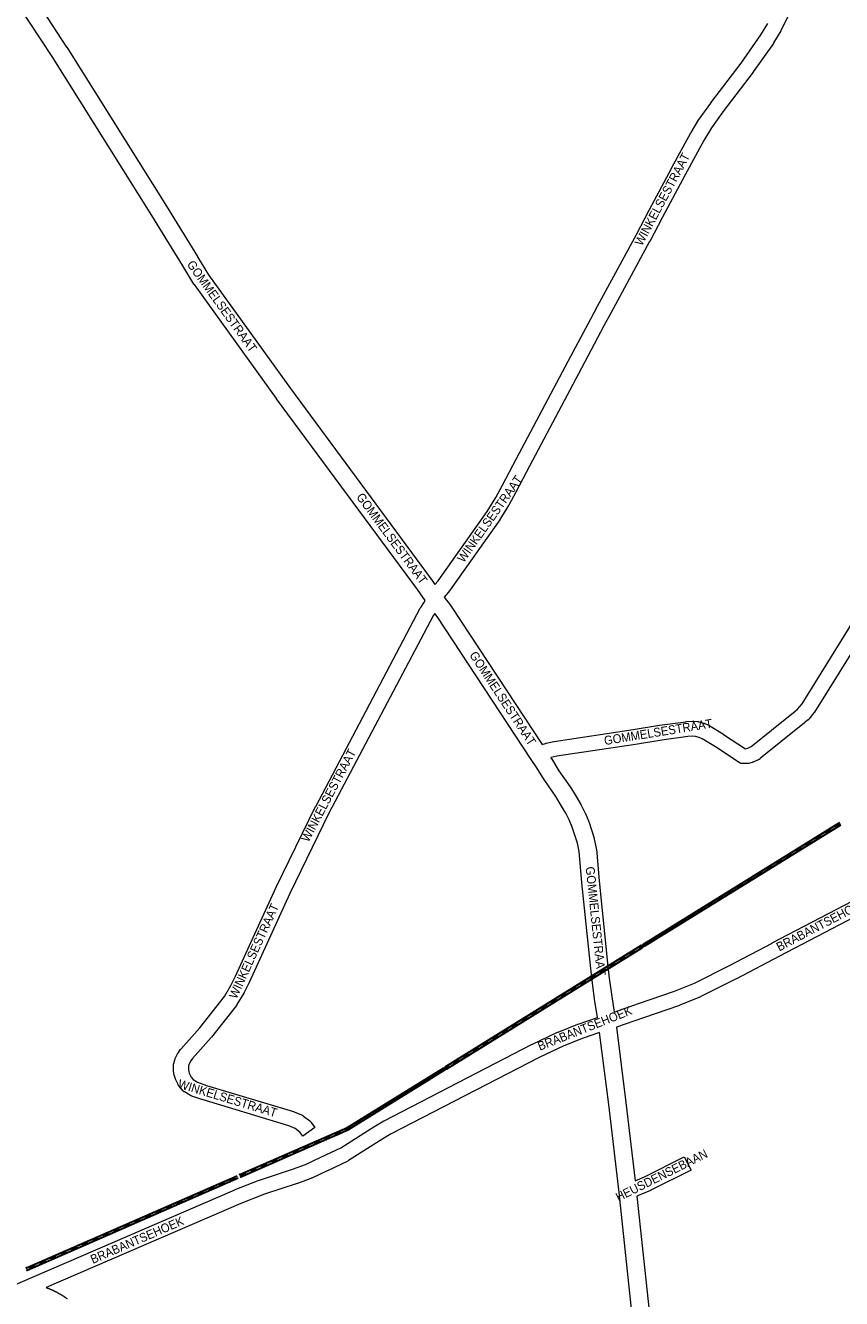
# Model space of a CAD drawing. Header units: metres. Extents: x 123819 to 142731, y 393440 to 405763.
# Tile 339 of 346: x 139765 to 140474, y 402441 to 403547. Entities that reach past the tile are written whole.
import ezdxf
from ezdxf.enums import TextEntityAlignment as Align

# ---------------------------------------------------------------- set-up
doc = ezdxf.new("R2010")
doc.units = ezdxf.units.M
doc.header["$MEASUREMENT"] = 0
for name, color, linetype, lineweight in [('gs-anno-wegen algemeen tekst', 7, 'Continuous', 0), ('gs-knt-aanvullende hoofdweg', 7, 'Continuous', 0), ('gs-knt-spoorlijn', 7, 'Continuous', 30), ('gs-knt-wegen algemeen', 7, 'Continuous', 0)]:
    doc.layers.add(name, color=color, linetype=linetype, lineweight=lineweight)
doc.styles.add('Style-Arial', font='arial.ttf')

msp = doc.modelspace()

# ---------------------------------------------------------------- linework, layer by layer
at = {"layer": 'gs-knt-aanvullende hoofdweg', "color": 7, "linetype": 'Continuous', "flags": 128}
for points in [[(139567.9, 403898.5), (139619.7, 403810.3), (139664, 403738.4), (139664, 403738.4), (139675.7, 403718.9), (139762.6, 403586.1), (139762.6, 403586.1), (139800.7, 403527.7), (139800.8, 403527.6), (139887.5, 403389.6), (139887.5, 403389.6), (139914.5, 403345.8), (139914.5, 403345.7), (139924, 403330), (139995.2, 403231.3), (140117.5, 403065.6), (140117.6, 403065.4), (140120.7, 403061)], [(140112.1, 403047.2), (140105.4, 403056.7), (139983.1, 403222.4), (139983, 403222.5), (139911.7, 403321.5), (139911.5, 403321.7), (139911.3, 403322), (139901.7, 403337.9), (139874.8, 403381.6), (139788.1, 403519.5), (139750, 403577.9), (139663, 403710.8), (139662.9, 403711.1), (139651.1, 403730.6), (139606.9, 403802.5), (139606.8, 403802.7), (139554.9, 403890.9)], [(140128.6, 403050.2), (140134.7, 403042.2), (140134.9, 403042), (140135, 403041.8), (140213.8, 402922.1)], [(140261.9, 402685), (140259.4, 402701.1), (140259.3, 402701.2), (140257.1, 402717.3), (140257.1, 402717.6), (140256, 402727.6), (140248.2, 402802.1), (140248.2, 402802.3), (140245.9, 402829.3), (140244.5, 402836.4), (140240, 402850.2), (140237.3, 402856.7), (140234.4, 402862.6), (140231.3, 402867.8), (140225.7, 402877), (140216, 402890.8), (140215.8, 402891), (140215.7, 402891.2), (140209.1, 402901.9), (140204.3, 402909.2), (140122.6, 403033.3), (140120.6, 403036)], [(140221.2, 402910.8), (140221.7, 402910.1), (140221.8, 402909.9), (140228.4, 402899.3), (140238.1, 402885.4), (140238.2, 402885.2), (140238.3, 402885), (140244.1, 402875.6), (140244.2, 402875.5), (140247.5, 402870), (140247.6, 402869.7), (140247.7, 402869.5), (140250.9, 402863.2), (140251, 402863), (140251.1, 402862.7), (140254, 402855.7), (140254.1, 402855.5), (140254.2, 402855.2), (140258.9, 402840.7), (140259, 402840.4), (140259, 402840.1), (140259.1, 402839.9), (140260.7, 402832), (140260.8, 402831.7), (140260.8, 402831.4), (140260.9, 402831.1), (140263.2, 402803.6), (140270.9, 402729.2), (140272, 402719.2), (140274.2, 402703.3), (140276.3, 402689.8)], [(140318.4, 402313.3), (140314, 402323.7), (140305.5, 402342.9), (140305.4, 402343.1), (140305.3, 402343.4), (140305.3, 402343.7), (140302.8, 402351.6), (140302.7, 402351.9), (140302.6, 402352.3), (140300.1, 402364), (140300.1, 402364.3), (140295.9, 402390.4), (140295.8, 402390.6), (140295.8, 402390.8), (140280.6, 402533.1), (140271.6, 402609.4), (140263.7, 402671.9)], [(140278.3, 402676.7), (140286.5, 402611.2), (140286.5, 402611.2), (140294.5, 402543.3)], [(140296, 402529.8), (140310.7, 402392.6), (140314.9, 402366.9), (140317.2, 402355.7), (140319.5, 402348.5), (140327.7, 402329.7), (140327.8, 402329.6), (140332.9, 402317.7), (140350.9, 402298.2), (140350.9, 402298.2), (140437.5, 402202.8), (140437.5, 402202.7), (140442.1, 402197.5)]]:
    msp.add_lwpolyline(points, dxfattribs=at)
at = {"layer": 'gs-knt-spoorlijn', "color": 7, "linetype": 'Continuous'}
for p, q in [((140302.3, 402749.1), (140472.4, 402854.4)), ((140303.1, 402747.2), (140473.1, 402852.5)), ((140459.6, 402846.3), (140463.8, 402848.9)), ((140459.7, 402846.1), (140463.9, 402848.7)), ((140459.8, 402845.9), (140464, 402848.6)), ((140459.9, 402845.8), (140464.2, 402848.4)), ((140460, 402845.6), (140464.3, 402848.2)), ((140460.1, 402845.4), (140464.4, 402848.1)), ((140460.2, 402845.2), (140464.5, 402847.9)), ((140460.3, 402845.1), (140464.6, 402847.7)), ((140460.4, 402844.9), (140464.7, 402847.5)), ((140468.1, 402851.5), (140472.3, 402854.2)), ((140468.2, 402851.4), (140472.4, 402854)), ((140468.3, 402851.2), (140472.5, 402853.8)), ((140468.4, 402851), (140472.7, 402853.7)), ((140468.5, 402850.9), (140472.8, 402853.5)), ((140468.6, 402850.7), (140472.9, 402853.3)), ((140468.7, 402850.5), (140473, 402853.1)), ((140468.8, 402850.3), (140473.1, 402853)), ((140468.9, 402850.2), (140473.2, 402852.8)), ((140442.6, 402835.7), (140446.8, 402838.4)), ((140442.7, 402835.6), (140446.9, 402838.2)), ((140442.8, 402835.4), (140447, 402838)), ((140442.9, 402835.2), (140447.2, 402837.9)), ((140443, 402835.1), (140447.3, 402837.7)), ((140443.1, 402834.9), (140447.4, 402837.5)), ((140443.2, 402834.7), (140447.5, 402837.3)), ((140443.3, 402834.5), (140447.6, 402837.2)), ((140443.4, 402834.4), (140447.7, 402837)), ((140451.1, 402841), (140455.3, 402843.6)), ((140451.2, 402840.8), (140455.4, 402843.5)), ((140451.3, 402840.7), (140455.5, 402843.3)), ((140451.4, 402840.5), (140455.7, 402843.1)), ((140451.5, 402840.3), (140455.8, 402843)), ((140451.6, 402840.2), (140455.9, 402842.8)), ((140451.7, 402840), (140456, 402842.6)), ((140451.8, 402839.8), (140456.1, 402842.4)), ((140451.9, 402839.6), (140456.2, 402842.3)), ((140417.1, 402819.9), (140421.3, 402822.6)), ((140425.6, 402825.2), (140429.8, 402827.8)), ((140425.7, 402825), (140429.9, 402827.7)), ((140425.8, 402824.9), (140430, 402827.5)), ((140425.9, 402824.7), (140430.2, 402827.3)), ((140426, 402824.5), (140430.3, 402827.2)), ((140426.1, 402824.4), (140430.4, 402827)), ((140426.2, 402824.2), (140430.5, 402826.8)), ((140426.3, 402824), (140430.6, 402826.6)), ((140426.4, 402823.8), (140430.7, 402826.5)), ((140434.1, 402830.5), (140438.3, 402833.1)), ((140434.2, 402830.3), (140438.4, 402832.9)), ((140434.3, 402830.1), (140438.5, 402832.8)), ((140434.4, 402830), (140438.7, 402832.6)), ((140434.5, 402829.8), (140438.8, 402832.4)), ((140434.6, 402829.6), (140438.9, 402832.3)), ((140434.7, 402829.4), (140439, 402832.1)), ((140434.8, 402829.3), (140439.1, 402831.9)), ((140434.9, 402829.1), (140439.2, 402831.7)), ((140400.1, 402809.4), (140404.3, 402812)), ((140400.2, 402809.2), (140404.4, 402811.9)), ((140400.3, 402809.1), (140404.5, 402811.7)), ((140400.4, 402808.9), (140404.6, 402811.5)), ((140408.6, 402814.7), (140412.8, 402817.3)), ((140408.7, 402814.5), (140412.9, 402817.1)), ((140408.8, 402814.3), (140413, 402817)), ((140408.9, 402814.2), (140413.2, 402816.8)), ((140409, 402814), (140413.3, 402816.6)), ((140409.1, 402813.8), (140413.4, 402816.5)), ((140409.2, 402813.6), (140413.5, 402816.3)), ((140409.3, 402813.5), (140413.6, 402816.1)), ((140409.4, 402813.3), (140413.7, 402815.9)), ((140417.2, 402819.8), (140421.4, 402822.4)), ((140417.3, 402819.6), (140421.5, 402822.2)), ((140417.4, 402819.4), (140421.7, 402822.1)), ((140417.5, 402819.3), (140421.8, 402821.9)), ((140417.6, 402819.1), (140421.9, 402821.7)), ((140417.7, 402818.9), (140422, 402821.5)), ((140417.8, 402818.7), (140422.1, 402821.4)), ((140417.9, 402818.6), (140422.2, 402821.2)), ((140383.1, 402798.9), (140387.3, 402801.5)), ((140383.2, 402798.7), (140387.4, 402801.3)), ((140383.3, 402798.5), (140387.5, 402801.2)), ((140383.4, 402798.4), (140387.6, 402801)), ((140383.5, 402798.2), (140387.8, 402800.8)), ((140383.6, 402798), (140387.9, 402800.7)), ((140383.7, 402797.8), (140388, 402800.5)), ((140391.6, 402804.1), (140395.8, 402806.8)), ((140391.7, 402804), (140395.9, 402806.6)), ((140391.8, 402803.8), (140396, 402806.4)), ((140391.9, 402803.6), (140396.1, 402806.3)), ((140392, 402803.5), (140396.3, 402806.1)), ((140392.1, 402803.3), (140396.4, 402805.9)), ((140392.2, 402803.1), (140396.5, 402805.7)), ((140392.3, 402802.9), (140396.6, 402805.6)), ((140392.4, 402802.8), (140396.7, 402805.4)), ((140400.5, 402808.7), (140404.8, 402811.4)), ((140400.6, 402808.6), (140404.9, 402811.2)), ((140400.7, 402808.4), (140405, 402811)), ((140400.8, 402808.2), (140405.1, 402810.8)), ((140400.9, 402808), (140405.2, 402810.7)), ((140366.1, 402788.3), (140370.3, 402791)), ((140366.2, 402788.2), (140370.4, 402790.8)), ((140366.3, 402788), (140370.5, 402790.6)), ((140366.4, 402787.8), (140370.6, 402790.5)), ((140366.5, 402787.7), (140370.8, 402790.3)), ((140366.6, 402787.5), (140370.9, 402790.1)), ((140366.7, 402787.3), (140371, 402789.9)), ((140366.8, 402787.1), (140371.1, 402789.8)), ((140366.9, 402787), (140371.2, 402789.6)), ((140374.6, 402793.6), (140378.8, 402796.2)), ((140374.7, 402793.4), (140378.9, 402796.1)), ((140374.8, 402793.3), (140379, 402795.9)), ((140374.9, 402793.1), (140379.1, 402795.7)), ((140375, 402792.9), (140379.3, 402795.6)), ((140375.1, 402792.8), (140379.4, 402795.4)), ((140375.2, 402792.6), (140379.5, 402795.2)), ((140375.3, 402792.4), (140379.6, 402795)), ((140375.4, 402792.2), (140379.7, 402794.9)), ((140383.8, 402797.7), (140388.1, 402800.3)), ((140383.9, 402797.5), (140388.2, 402800.1)), ((140349.1, 402777.8), (140353.3, 402780.4)), ((140349.2, 402777.6), (140353.4, 402780.3)), ((140349.3, 402777.5), (140353.5, 402780.1)), ((140349.4, 402777.3), (140353.6, 402779.9)), ((140349.5, 402777.1), (140353.8, 402779.8)), ((140349.6, 402776.9), (140353.9, 402779.6)), ((140349.7, 402776.8), (140354, 402779.4)), ((140349.8, 402776.6), (140354.1, 402779.2)), ((140349.9, 402776.4), (140354.2, 402779.1)), ((140357.6, 402783.1), (140361.8, 402785.7)), ((140357.7, 402782.9), (140361.9, 402785.5)), ((140357.8, 402782.7), (140362, 402785.4)), ((140357.9, 402782.6), (140362.1, 402785.2)), ((140358, 402782.4), (140362.3, 402785)), ((140358.1, 402782.2), (140362.4, 402784.8)), ((140358.2, 402782), (140362.5, 402784.7)), ((140358.3, 402781.9), (140362.6, 402784.5)), ((140358.4, 402781.7), (140362.7, 402784.3)), ((140332.1, 402767.3), (140336.3, 402769.9)), ((140332.2, 402767.1), (140336.4, 402769.7)), ((140332.3, 402766.9), (140336.5, 402769.6)), ((140332.4, 402766.8), (140336.6, 402769.4)), ((140332.5, 402766.6), (140336.8, 402769.2)), ((140332.6, 402766.4), (140336.9, 402769)), ((140332.7, 402766.2), (140337, 402768.9)), ((140332.8, 402766.1), (140337.1, 402768.7)), ((140332.9, 402765.9), (140337.2, 402768.5)), ((140340.6, 402772.5), (140344.8, 402775.2)), ((140340.7, 402772.4), (140344.9, 402775)), ((140340.8, 402772.2), (140345, 402774.8)), ((140340.9, 402772), (140345.1, 402774.7)), ((140341, 402771.9), (140345.3, 402774.5)), ((140341.1, 402771.7), (140345.4, 402774.3)), ((140341.2, 402771.5), (140345.5, 402774.1)), ((140341.3, 402771.3), (140345.6, 402774)), ((140341.4, 402771.2), (140345.7, 402773.8)), ((140315.1, 402756.7), (140319.3, 402759.4)), ((140315.2, 402756.6), (140319.4, 402759.2)), ((140315.3, 402756.4), (140319.5, 402759)), ((140315.4, 402756.2), (140319.6, 402758.9)), ((140315.5, 402756.1), (140319.7, 402758.7)), ((140315.6, 402755.9), (140319.9, 402758.5)), ((140315.7, 402755.7), (140320, 402758.3)), ((140315.8, 402755.5), (140320.1, 402758.2)), ((140315.9, 402755.4), (140320.2, 402758)), ((140323.6, 402762), (140327.8, 402764.6)), ((140323.7, 402761.8), (140327.9, 402764.5)), ((140323.8, 402761.7), (140328, 402764.3)), ((140323.9, 402761.5), (140328.1, 402764.1)), ((140324, 402761.3), (140328.2, 402764)), ((140324.1, 402761.1), (140328.4, 402763.8)), ((140324.2, 402761), (140328.5, 402763.6)), ((140324.3, 402760.8), (140328.6, 402763.4)), ((140324.4, 402760.6), (140328.7, 402763.3)), ((140130.2, 402642.4), (140300.2, 402747.8)), ((140131, 402640.6), (140301, 402745.9)), ((140298.1, 402746.2), (140302.3, 402748.8)), ((140298.2, 402746), (140302.4, 402748.7)), ((140298.3, 402745.9), (140302.5, 402748.5)), ((140298.4, 402745.7), (140302.6, 402748.3)), ((140298.5, 402745.5), (140302.7, 402748.2)), ((140298.6, 402745.3), (140302.9, 402748)), ((140298.7, 402745.2), (140303, 402747.8)), ((140298.8, 402745), (140303.1, 402747.6)), ((140298.9, 402744.8), (140303.2, 402747.5)), ((140306.6, 402751.5), (140310.8, 402754.1)), ((140306.7, 402751.3), (140310.9, 402753.9)), ((140306.8, 402751.1), (140311, 402753.8)), ((140306.9, 402751), (140311.1, 402753.6)), ((140307, 402750.8), (140311.2, 402753.4)), ((140307.1, 402750.6), (140311.4, 402753.2)), ((140307.2, 402750.4), (140311.5, 402753.1)), ((140307.3, 402750.3), (140311.6, 402752.9)), ((140307.4, 402750.1), (140311.7, 402752.7)), ((140281.1, 402735.7), (140285.3, 402738.3)), ((140281.2, 402735.5), (140285.4, 402738.1)), ((140281.3, 402735.3), (140285.5, 402738)), ((140281.4, 402735.2), (140285.6, 402737.8)), ((140281.5, 402735), (140285.7, 402737.6)), ((140281.6, 402734.8), (140285.9, 402737.4)), ((140281.7, 402734.6), (140286, 402737.3)), ((140281.8, 402734.5), (140286.1, 402737.1)), ((140281.9, 402734.3), (140286.2, 402736.9)), ((140289.6, 402740.9), (140293.8, 402743.6)), ((140289.7, 402740.8), (140293.9, 402743.4)), ((140289.8, 402740.6), (140294, 402743.2)), ((140289.9, 402740.4), (140294.1, 402743.1)), ((140290, 402740.3), (140294.2, 402742.9)), ((140290.1, 402740.1), (140294.4, 402742.7)), ((140290.2, 402739.9), (140294.5, 402742.5)), ((140290.3, 402739.7), (140294.6, 402742.4)), ((140290.4, 402739.6), (140294.7, 402742.2)), ((140264.1, 402725.1), (140268.3, 402727.8)), ((140264.2, 402725), (140268.4, 402727.6)), ((140264.3, 402724.8), (140268.5, 402727.4)), ((140264.4, 402724.6), (140268.6, 402727.3)), ((140264.5, 402724.5), (140268.7, 402727.1)), ((140264.6, 402724.3), (140268.9, 402726.9)), ((140264.7, 402724.1), (140269, 402726.7)), ((140264.8, 402723.9), (140269.1, 402726.6)), ((140264.9, 402723.8), (140269.2, 402726.4)), ((140272.6, 402730.4), (140276.8, 402733)), ((140272.7, 402730.2), (140276.9, 402732.9)), ((140272.8, 402730.1), (140277, 402732.7)), ((140272.9, 402729.9), (140277.1, 402732.5)), ((140273, 402729.7), (140277.2, 402732.4)), ((140273.1, 402729.5), (140277.4, 402732.2)), ((140273.2, 402729.4), (140277.5, 402732)), ((140273.3, 402729.2), (140277.6, 402731.8)), ((140273.4, 402729), (140277.7, 402731.7)), ((140238.6, 402709.3), (140242.8, 402712)), ((140247.1, 402714.6), (140251.3, 402717.2)), ((140247.2, 402714.4), (140251.4, 402717.1)), ((140247.3, 402714.3), (140251.5, 402716.9)), ((140247.4, 402714.1), (140251.6, 402716.7)), ((140247.5, 402713.9), (140251.7, 402716.6)), ((140247.6, 402713.7), (140251.9, 402716.4)), ((140247.7, 402713.6), (140252, 402716.2)), ((140247.8, 402713.4), (140252.1, 402716)), ((140247.9, 402713.2), (140252.2, 402715.9)), ((140255.6, 402719.9), (140259.8, 402722.5)), ((140255.7, 402719.7), (140259.9, 402722.3)), ((140255.8, 402719.5), (140260, 402722.2)), ((140255.9, 402719.4), (140260.1, 402722)), ((140256, 402719.2), (140260.2, 402721.8)), ((140256.1, 402719), (140260.4, 402721.6)), ((140256.2, 402718.8), (140260.5, 402721.5)), ((140256.3, 402718.7), (140260.6, 402721.3)), ((140256.4, 402718.5), (140260.7, 402721.1)), ((140221.6, 402698.8), (140225.8, 402701.4)), ((140221.7, 402698.6), (140225.9, 402701.3)), ((140221.8, 402698.5), (140226, 402701.1)), ((140221.9, 402698.3), (140226.1, 402700.9)), ((140230.1, 402704.1), (140234.3, 402706.7)), ((140230.2, 402703.9), (140234.4, 402706.5)), ((140230.3, 402703.7), (140234.5, 402706.4)), ((140230.4, 402703.6), (140234.6, 402706.2)), ((140230.5, 402703.4), (140234.7, 402706)), ((140230.6, 402703.2), (140234.8, 402705.8)), ((140230.7, 402703), (140235, 402705.7)), ((140230.8, 402702.9), (140235.1, 402705.5)), ((140230.9, 402702.7), (140235.2, 402705.3)), ((140238.7, 402709.2), (140242.9, 402711.8)), ((140238.8, 402709), (140243, 402711.6)), ((140238.9, 402708.8), (140243.1, 402711.5)), ((140239, 402708.6), (140243.2, 402711.3)), ((140239.1, 402708.5), (140243.3, 402711.1)), ((140239.2, 402708.3), (140243.5, 402710.9)), ((140239.3, 402708.1), (140243.6, 402710.8)), ((140239.4, 402708), (140243.7, 402710.6)), ((140204.6, 402688.3), (140208.8, 402690.9)), ((140204.7, 402688.1), (140208.9, 402690.7)), ((140204.8, 402687.9), (140209, 402690.6)), ((140204.9, 402687.8), (140209.1, 402690.4)), ((140205, 402687.6), (140209.2, 402690.2)), ((140205.1, 402687.4), (140209.3, 402690)), ((140205.2, 402687.2), (140209.5, 402689.9)), ((140213.1, 402693.5), (140217.3, 402696.2)), ((140213.2, 402693.4), (140217.4, 402696)), ((140213.3, 402693.2), (140217.5, 402695.8)), ((140213.4, 402693), (140217.6, 402695.7)), ((140213.5, 402692.8), (140217.7, 402695.5)), ((140213.6, 402692.7), (140217.8, 402695.3)), ((140213.7, 402692.5), (140218, 402695.1)), ((140213.8, 402692.3), (140218.1, 402695)), ((140213.9, 402692.2), (140218.2, 402694.8)), ((140222, 402698.1), (140226.2, 402700.7)), ((140222.1, 402697.9), (140226.3, 402700.6)), ((140222.2, 402697.8), (140226.5, 402700.4)), ((140222.3, 402697.6), (140226.6, 402700.2)), ((140222.4, 402697.4), (140226.7, 402700.1)), ((140187.6, 402677.7), (140191.8, 402680.4)), ((140187.7, 402677.6), (140191.9, 402680.2)), ((140187.8, 402677.4), (140192, 402680)), ((140187.9, 402677.2), (140192.1, 402679.9)), ((140188, 402677), (140192.2, 402679.7)), ((140188.1, 402676.9), (140192.3, 402679.5)), ((140188.2, 402676.7), (140192.5, 402679.3)), ((140188.3, 402676.5), (140192.6, 402679.2)), ((140188.4, 402676.4), (140192.7, 402679)), ((140196.1, 402683), (140200.3, 402685.6)), ((140196.2, 402682.8), (140200.4, 402685.5)), ((140196.3, 402682.7), (140200.5, 402685.3)), ((140196.4, 402682.5), (140200.6, 402685.1)), ((140196.5, 402682.3), (140200.7, 402684.9)), ((140196.6, 402682.1), (140200.8, 402684.8)), ((140196.7, 402682), (140201, 402684.6)), ((140196.8, 402681.8), (140201.1, 402684.4)), ((140196.9, 402681.6), (140201.2, 402684.3)), ((140205.3, 402687.1), (140209.6, 402689.7)), ((140205.4, 402686.9), (140209.7, 402689.5)), ((140170.6, 402667.2), (140174.8, 402669.8)), ((140170.7, 402667), (140174.9, 402669.7)), ((140170.8, 402666.9), (140175, 402669.5)), ((140170.9, 402666.7), (140175.1, 402669.3)), ((140171, 402666.5), (140175.2, 402669.1)), ((140171.1, 402666.3), (140175.3, 402669)), ((140171.2, 402666.2), (140175.5, 402668.8)), ((140171.3, 402666), (140175.6, 402668.6)), ((140171.4, 402665.8), (140175.7, 402668.5)), ((140179.1, 402672.5), (140183.3, 402675.1)), ((140179.2, 402672.3), (140183.4, 402674.9)), ((140179.3, 402672.1), (140183.5, 402674.8)), ((140179.4, 402672), (140183.6, 402674.6)), ((140179.5, 402671.8), (140183.7, 402674.4)), ((140179.6, 402671.6), (140183.8, 402674.2)), ((140179.7, 402671.4), (140184, 402674.1)), ((140179.8, 402671.3), (140184.1, 402673.9)), ((140179.9, 402671.1), (140184.2, 402673.7)), ((140153.6, 402656.7), (140157.8, 402659.3)), ((140153.7, 402656.5), (140157.9, 402659.1)), ((140153.8, 402656.3), (140158, 402659)), ((140153.9, 402656.2), (140158.1, 402658.8)), ((140154, 402656), (140158.2, 402658.6)), ((140154.1, 402655.8), (140158.3, 402658.4)), ((140154.2, 402655.6), (140158.4, 402658.3)), ((140154.3, 402655.5), (140158.6, 402658.1)), ((140154.4, 402655.3), (140158.7, 402657.9)), ((140162.1, 402661.9), (140166.3, 402664.6)), ((140162.2, 402661.8), (140166.4, 402664.4)), ((140162.3, 402661.6), (140166.5, 402664.2)), ((140162.4, 402661.4), (140166.6, 402664.1)), ((140162.5, 402661.2), (140166.7, 402663.9)), ((140162.6, 402661.1), (140166.8, 402663.7)), ((140162.7, 402660.9), (140166.9, 402663.5)), ((140162.8, 402660.7), (140167.1, 402663.4)), ((140162.9, 402660.6), (140167.2, 402663.2)), ((140136.6, 402646.1), (140140.8, 402648.8)), ((140136.7, 402646), (140140.9, 402648.6)), ((140136.8, 402645.8), (140141, 402648.4)), ((140136.9, 402645.6), (140141.1, 402648.3)), ((140137, 402645.4), (140141.2, 402648.1)), ((140137.1, 402645.3), (140141.3, 402647.9)), ((140137.2, 402645.1), (140141.4, 402647.7)), ((140137.3, 402644.9), (140141.6, 402647.6)), ((140137.4, 402644.8), (140141.7, 402647.4)), ((140145.1, 402651.4), (140149.3, 402654)), ((140145.2, 402651.2), (140149.4, 402653.9)), ((140145.3, 402651.1), (140149.5, 402653.7)), ((140145.4, 402650.9), (140149.6, 402653.5)), ((140145.5, 402650.7), (140149.7, 402653.3)), ((140145.6, 402650.5), (140149.8, 402653.2)), ((140145.7, 402650.4), (140149.9, 402653)), ((140145.8, 402650.2), (140150.1, 402652.8)), ((140145.9, 402650), (140150.2, 402652.7)), ((140119.6, 402635.6), (140123.8, 402638.2)), ((140119.7, 402635.4), (140123.9, 402638.1)), ((140119.8, 402635.3), (140124, 402637.9)), ((140119.9, 402635.1), (140124.1, 402637.7)), ((140120, 402634.9), (140124.2, 402637.5)), ((140120.1, 402634.7), (140124.3, 402637.4)), ((140120.2, 402634.6), (140124.4, 402637.2)), ((140120.3, 402634.4), (140124.6, 402637)), ((140120.4, 402634.2), (140124.7, 402636.9)), ((140128.1, 402640.9), (140132.3, 402643.5)), ((140128.2, 402640.7), (140132.4, 402643.3)), ((140128.3, 402640.5), (140132.5, 402643.2)), ((140128.4, 402640.3), (140132.6, 402643)), ((140128.5, 402640.2), (140132.7, 402642.8)), ((140128.6, 402640), (140132.8, 402642.6)), ((140128.7, 402639.8), (140132.9, 402642.5)), ((140128.8, 402639.7), (140133.1, 402642.3)), ((140128.9, 402639.5), (140133.2, 402642.1)), ((140102.6, 402625.1), (140106.8, 402627.7)), ((140102.7, 402624.9), (140106.9, 402627.5)), ((140102.8, 402624.7), (140107, 402627.4)), ((140102.9, 402624.5), (140107.1, 402627.2)), ((140103, 402624.4), (140107.2, 402627)), ((140103.1, 402624.2), (140107.3, 402626.8)), ((140103.2, 402624), (140107.4, 402626.7)), ((140103.3, 402623.9), (140107.6, 402626.5)), ((140103.4, 402623.7), (140107.7, 402626.3)), ((140111.1, 402630.3), (140115.3, 402633)), ((140111.2, 402630.2), (140115.4, 402632.8)), ((140111.3, 402630), (140115.5, 402632.6)), ((140111.4, 402629.8), (140115.6, 402632.4)), ((140111.5, 402629.6), (140115.7, 402632.3)), ((140111.6, 402629.5), (140115.8, 402632.1)), ((140111.7, 402629.3), (140115.9, 402631.9)), ((140111.8, 402629.1), (140116.1, 402631.8)), ((140111.9, 402629), (140116.2, 402631.6)), ((140085.6, 402614.5), (140089.8, 402617.2)), ((140085.7, 402614.4), (140089.9, 402617)), ((140085.8, 402614.2), (140090, 402616.8)), ((140085.9, 402614), (140090.1, 402616.6)), ((140086, 402613.8), (140090.2, 402616.5)), ((140086.1, 402613.7), (140090.3, 402616.3)), ((140086.2, 402613.5), (140090.4, 402616.1)), ((140086.3, 402613.3), (140090.6, 402616)), ((140086.4, 402613.2), (140090.7, 402615.8)), ((140094.1, 402619.8), (140098.3, 402622.4)), ((140094.2, 402619.6), (140098.4, 402622.3)), ((140094.3, 402619.5), (140098.5, 402622.1)), ((140094.4, 402619.3), (140098.6, 402621.9)), ((140094.5, 402619.1), (140098.7, 402621.7)), ((140094.6, 402618.9), (140098.8, 402621.6)), ((140094.7, 402618.8), (140098.9, 402621.4)), ((140094.8, 402618.6), (140099.1, 402621.2)), ((140094.9, 402618.4), (140099.2, 402621.1)), ((140060.1, 402598.7), (140064.3, 402601.4)), ((140068.6, 402604), (140072.8, 402606.6)), ((140068.7, 402603.8), (140072.9, 402606.5)), ((140068.8, 402603.7), (140073, 402606.3)), ((140068.9, 402603.5), (140073.1, 402606.1)), ((140069, 402603.3), (140073.2, 402605.9)), ((140069.1, 402603.1), (140073.3, 402605.8)), ((140069.2, 402603), (140073.4, 402605.6)), ((140069.3, 402602.8), (140073.5, 402605.4)), ((140069.4, 402602.6), (140073.7, 402605.3)), ((140077.1, 402609.3), (140081.3, 402611.9)), ((140077.2, 402609.1), (140081.4, 402611.7)), ((140077.3, 402608.9), (140081.5, 402611.6)), ((140077.4, 402608.7), (140081.6, 402611.4)), ((140077.5, 402608.6), (140081.7, 402611.2)), ((140077.6, 402608.4), (140081.8, 402611)), ((140077.7, 402608.2), (140081.9, 402610.9)), ((140077.8, 402608.1), (140082, 402610.7)), ((140077.9, 402607.9), (140082.2, 402610.5)), ((140043.1, 402588.2), (140047.3, 402590.8)), ((140043.2, 402588), (140047.4, 402590.7)), ((140043.3, 402587.9), (140047.5, 402590.5)), ((140043.4, 402587.7), (140047.6, 402590.3)), ((140051.6, 402593.5), (140055.8, 402596.1)), ((140051.7, 402593.3), (140055.9, 402595.9)), ((140051.8, 402593.1), (140056, 402595.8)), ((140051.9, 402592.9), (140056.1, 402595.6)), ((140052, 402592.8), (140056.2, 402595.4)), ((140052.1, 402592.6), (140056.3, 402595.2)), ((140052.2, 402592.4), (140056.4, 402595.1)), ((140052.3, 402592.3), (140056.5, 402594.9)), ((140052.4, 402592.1), (140056.7, 402594.7)), ((140060.2, 402598.6), (140064.4, 402601.2)), ((140060.3, 402598.4), (140064.5, 402601)), ((140060.4, 402598.2), (140064.6, 402600.8)), ((140060.5, 402598), (140064.7, 402600.7)), ((140060.6, 402597.9), (140064.8, 402600.5)), ((140060.7, 402597.7), (140064.9, 402600.3)), ((140060.8, 402597.5), (140065, 402600.2)), ((140060.9, 402597.4), (140065.2, 402600)), ((140024.7, 402580.5), (140029.3, 402582.5)), ((140024.8, 402580.3), (140029.4, 402582.3)), ((140024.9, 402580.1), (140029.4, 402582.1)), ((140024.9, 402579.9), (140029.5, 402581.9)), ((140025, 402579.8), (140029.6, 402581.8)), ((140025.1, 402579.6), (140029.7, 402581.6)), ((140025.2, 402579.4), (140029.8, 402581.4)), ((140025.3, 402579.2), (140029.8, 402581.2)), ((140025.3, 402579), (140029.9, 402581)), ((140033.9, 402584.5), (140038.4, 402586.5)), ((140033.9, 402584.3), (140038.5, 402586.3)), ((140034, 402584.1), (140038.6, 402586.1)), ((140034.1, 402583.9), (140038.7, 402585.9)), ((140034.2, 402583.8), (140038.8, 402585.8)), ((140034.3, 402583.6), (140038.8, 402585.6)), ((140034.3, 402583.4), (140038.9, 402585.4)), ((140034.4, 402583.2), (140039, 402585.2)), ((140034.5, 402583), (140039.1, 402585)), ((140043.5, 402587.5), (140047.7, 402590.1)), ((140043.6, 402587.3), (140047.8, 402590)), ((140043.7, 402587.2), (140047.9, 402589.8)), ((140043.8, 402587), (140048, 402589.6)), ((140043.9, 402586.8), (140048.2, 402589.5)), ((139997.2, 402568.5), (140001.8, 402570.5)), ((139997.3, 402568.3), (140001.9, 402570.3)), ((139997.4, 402568.1), (140002, 402570.1)), ((139997.4, 402567.9), (140002, 402569.9)), ((139997.5, 402567.7), (140002.1, 402569.7)), ((139997.6, 402567.6), (140002.2, 402569.6)), ((139997.7, 402567.4), (140002.3, 402569.4)), ((139997.8, 402567.2), (140002.4, 402569.2)), ((139997.9, 402567), (140002.4, 402569)), ((140006.4, 402572.5), (140011, 402574.5)), ((140006.5, 402572.3), (140011, 402574.3)), ((140006.5, 402572.1), (140011.1, 402574.1)), ((140006.6, 402571.9), (140011.2, 402573.9)), ((140006.7, 402571.7), (140011.3, 402573.7)), ((140006.8, 402571.6), (140011.4, 402573.6)), ((140006.9, 402571.4), (140011.4, 402573.4)), ((140006.9, 402571.2), (140011.5, 402573.2)), ((140007, 402571), (140011.6, 402573)), ((140015.5, 402576.5), (140020.1, 402578.5)), ((140015.6, 402576.3), (140020.2, 402578.3)), ((140015.7, 402576.1), (140020.3, 402578.1)), ((140015.8, 402575.9), (140020.4, 402577.9)), ((140015.9, 402575.8), (140020.4, 402577.8)), ((140015.9, 402575.6), (140020.5, 402577.6)), ((140016, 402575.4), (140020.6, 402577.4)), ((140016.1, 402575.2), (140020.7, 402577.2)), ((140016.2, 402575), (140020.8, 402577)), ((139969.7, 402556.5), (139974.3, 402558.5)), ((139969.8, 402556.3), (139974.4, 402558.3)), ((139969.9, 402556.1), (139974.5, 402558.1)), ((139970, 402555.9), (139974.5, 402557.9)), ((139970, 402555.7), (139974.6, 402557.7)), ((139970.1, 402555.5), (139974.7, 402557.5)), ((139970.2, 402555.4), (139974.8, 402557.4)), ((139970.3, 402555.2), (139974.9, 402557.2)), ((139978.9, 402560.5), (139983.5, 402562.5)), ((139979, 402560.3), (139983.5, 402562.3)), ((139979, 402560.1), (139983.6, 402562.1)), ((139979.1, 402559.9), (139983.7, 402561.9)), ((139979.2, 402559.7), (139983.8, 402561.7)), ((139979.3, 402559.5), (139983.9, 402561.6)), ((139979.4, 402559.4), (139983.9, 402561.4)), ((139979.4, 402559.2), (139984, 402561.2)), ((139979.5, 402559), (139984.1, 402561)), ((139988, 402564.5), (139992.6, 402566.5)), ((139988.1, 402564.3), (139992.7, 402566.3)), ((139988.2, 402564.1), (139992.8, 402566.1)), ((139988.3, 402563.9), (139992.9, 402565.9)), ((139988.4, 402563.7), (139992.9, 402565.7)), ((139988.4, 402563.6), (139993, 402565.6)), ((139988.5, 402563.4), (139993.1, 402565.4)), ((139988.6, 402563.2), (139993.2, 402565.2)), ((139988.7, 402563), (139993.3, 402565)), ((139765.8, 402467.6), (139949, 402547.6)), ((139942.2, 402544.4), (139946.8, 402546.4)), ((139942.3, 402544.3), (139946.9, 402546.3)), ((139942.4, 402544.1), (139947, 402546.1)), ((139951.4, 402548.5), (139956, 402550.5)), ((139951.5, 402548.3), (139956.1, 402550.3)), ((139951.6, 402548.1), (139956.1, 402550.1)), ((139951.6, 402547.9), (139956.2, 402549.9)), ((139951.7, 402547.7), (139956.3, 402549.7)), ((139951.8, 402547.5), (139956.4, 402549.5)), ((139951.9, 402547.4), (139956.5, 402549.4)), ((139952, 402547.2), (139956.5, 402549.2)), ((139952, 402547), (139956.6, 402549)), ((139960.6, 402552.5), (139965.1, 402554.5)), ((139960.6, 402552.3), (139965.2, 402554.3)), ((139960.7, 402552.1), (139965.3, 402554.1)), ((139960.8, 402551.9), (139965.4, 402553.9)), ((139960.9, 402551.7), (139965.5, 402553.7)), ((139961, 402551.5), (139965.5, 402553.5)), ((139961, 402551.4), (139965.6, 402553.4)), ((139961.1, 402551.2), (139965.7, 402553.2)), ((139961.2, 402551), (139965.8, 402553)), ((139970.4, 402555), (139974.9, 402557)), ((139766.5, 402465.7), (139949.8, 402545.8)), ((139923.9, 402536.4), (139928.5, 402538.4)), ((139924, 402536.3), (139928.6, 402538.3)), ((139924.1, 402536.1), (139928.6, 402538.1)), ((139924.1, 402535.9), (139928.7, 402537.9)), ((139924.2, 402535.7), (139928.8, 402537.7)), ((139924.3, 402535.5), (139928.9, 402537.5)), ((139924.4, 402535.3), (139929, 402537.3)), ((139924.5, 402535.2), (139929, 402537.2)), ((139924.5, 402535), (139929.1, 402537)), ((139933.1, 402540.4), (139937.6, 402542.4)), ((139933.1, 402540.3), (139937.7, 402542.3)), ((139933.2, 402540.1), (139937.8, 402542.1)), ((139933.3, 402539.9), (139937.9, 402541.9)), ((139933.4, 402539.7), (139938, 402541.7)), ((139933.5, 402539.5), (139938.1, 402541.5)), ((139933.5, 402539.3), (139938.1, 402541.3)), ((139933.6, 402539.2), (139938.2, 402541.2)), ((139933.7, 402539), (139938.3, 402541)), ((139942.5, 402543.9), (139947.1, 402545.9)), ((139942.6, 402543.7), (139947.1, 402545.7)), ((139942.6, 402543.5), (139947.2, 402545.5)), ((139942.7, 402543.3), (139947.3, 402545.3)), ((139942.8, 402543.2), (139947.4, 402545.2)), ((139942.9, 402543), (139947.5, 402545)), ((139896.4, 402524.4), (139901, 402526.4)), ((139896.5, 402524.2), (139901.1, 402526.2)), ((139896.6, 402524.1), (139901.2, 402526.1)), ((139896.7, 402523.9), (139901.2, 402525.9)), ((139896.7, 402523.7), (139901.3, 402525.7)), ((139896.8, 402523.5), (139901.4, 402525.5)), ((139896.9, 402523.3), (139901.5, 402525.3)), ((139897, 402523.1), (139901.6, 402525.1)), ((139897.1, 402523), (139901.6, 402525)), ((139905.6, 402528.4), (139910.2, 402530.4)), ((139905.7, 402528.2), (139910.2, 402530.2)), ((139905.7, 402528.1), (139910.3, 402530.1)), ((139905.8, 402527.9), (139910.4, 402529.9)), ((139905.9, 402527.7), (139910.5, 402529.7)), ((139906, 402527.5), (139910.6, 402529.5)), ((139906.1, 402527.3), (139910.6, 402529.3)), ((139906.1, 402527.1), (139910.7, 402529.1)), ((139906.2, 402527), (139910.8, 402529)), ((139914.7, 402532.4), (139919.3, 402534.4)), ((139914.8, 402532.2), (139919.4, 402534.3)), ((139914.9, 402532.1), (139919.5, 402534.1)), ((139915, 402531.9), (139919.6, 402533.9)), ((139915.1, 402531.7), (139919.6, 402533.7)), ((139915.1, 402531.5), (139919.7, 402533.5)), ((139915.2, 402531.3), (139919.8, 402533.3)), ((139915.3, 402531.1), (139919.9, 402533.2)), ((139915.4, 402531), (139920, 402533)), ((139868.9, 402512.4), (139873.5, 402514.4)), ((139869, 402512.2), (139873.6, 402514.2)), ((139869.1, 402512), (139873.7, 402514)), ((139869.2, 402511.9), (139873.7, 402513.9)), ((139869.2, 402511.7), (139873.8, 402513.7)), ((139869.3, 402511.5), (139873.9, 402513.5)), ((139869.4, 402511.3), (139874, 402513.3)), ((139869.5, 402511.1), (139874.1, 402513.1)), ((139869.6, 402510.9), (139874.1, 402512.9)), ((139878.1, 402516.4), (139882.7, 402518.4)), ((139878.2, 402516.2), (139882.8, 402518.2)), ((139878.3, 402516), (139882.8, 402518)), ((139878.3, 402515.9), (139882.9, 402517.9)), ((139878.4, 402515.7), (139883, 402517.7)), ((139878.5, 402515.5), (139883.1, 402517.5)), ((139878.6, 402515.3), (139883.2, 402517.3)), ((139878.7, 402515.1), (139883.2, 402517.1)), ((139878.7, 402514.9), (139883.3, 402516.9)), ((139887.3, 402520.4), (139891.8, 402522.4)), ((139887.3, 402520.2), (139891.9, 402522.2)), ((139887.4, 402520.1), (139892, 402522.1)), ((139887.5, 402519.9), (139892.1, 402521.9)), ((139887.6, 402519.7), (139892.2, 402521.7)), ((139887.7, 402519.5), (139892.2, 402521.5)), ((139887.7, 402519.3), (139892.3, 402521.3)), ((139887.8, 402519.1), (139892.4, 402521.1)), ((139887.9, 402519), (139892.5, 402521)), ((139841.4, 402500.4), (139846, 402502.4)), ((139841.5, 402500.2), (139846.1, 402502.2)), ((139841.6, 402500), (139846.2, 402502)), ((139841.7, 402499.8), (139846.3, 402501.8)), ((139850.6, 402504.4), (139855.2, 402506.4)), ((139850.7, 402504.2), (139855.3, 402506.2)), ((139850.8, 402504), (139855.3, 402506)), ((139850.8, 402503.8), (139855.4, 402505.8)), ((139850.9, 402503.7), (139855.5, 402505.7)), ((139851, 402503.5), (139855.6, 402505.5)), ((139851.1, 402503.3), (139855.7, 402505.3)), ((139851.2, 402503.1), (139855.7, 402505.1)), ((139851.2, 402502.9), (139855.8, 402504.9)), ((139859.8, 402508.4), (139864.3, 402510.4)), ((139859.8, 402508.2), (139864.4, 402510.2)), ((139859.9, 402508), (139864.5, 402510)), ((139860, 402507.9), (139864.6, 402509.9)), ((139860.1, 402507.7), (139864.7, 402509.7)), ((139860.2, 402507.5), (139864.7, 402509.5)), ((139860.2, 402507.3), (139864.8, 402509.3)), ((139860.3, 402507.1), (139864.9, 402509.1)), ((139860.4, 402506.9), (139865, 402508.9)), ((139823.1, 402492.4), (139827.7, 402494.4)), ((139823.2, 402492.2), (139827.8, 402494.2)), ((139823.3, 402492), (139827.9, 402494)), ((139823.4, 402491.8), (139827.9, 402493.8)), ((139823.4, 402491.6), (139828, 402493.7)), ((139823.5, 402491.5), (139828.1, 402493.5)), ((139823.6, 402491.3), (139828.2, 402493.3)), ((139823.7, 402491.1), (139828.3, 402493.1)), ((139823.8, 402490.9), (139828.3, 402492.9)), ((139832.3, 402496.4), (139836.9, 402498.4)), ((139832.4, 402496.2), (139836.9, 402498.2)), ((139832.4, 402496), (139837, 402498)), ((139832.5, 402495.8), (139837.1, 402497.8)), ((139832.6, 402495.7), (139837.2, 402497.7)), ((139832.7, 402495.5), (139837.3, 402497.5)), ((139832.8, 402495.3), (139837.3, 402497.3)), ((139832.8, 402495.1), (139837.4, 402497.1)), ((139832.9, 402494.9), (139837.5, 402496.9)), ((139841.8, 402499.7), (139846.3, 402501.7)), ((139841.8, 402499.5), (139846.4, 402501.5)), ((139841.9, 402499.3), (139846.5, 402501.3)), ((139842, 402499.1), (139846.6, 402501.1)), ((139842.1, 402498.9), (139846.7, 402500.9)), ((139795.6, 402480.4), (139800.2, 402482.4)), ((139795.7, 402480.2), (139800.3, 402482.2)), ((139795.8, 402480), (139800.4, 402482)), ((139795.9, 402479.8), (139800.4, 402481.8)), ((139795.9, 402479.6), (139800.5, 402481.6)), ((139796, 402479.5), (139800.6, 402481.5)), ((139796.1, 402479.3), (139800.7, 402481.3)), ((139796.2, 402479.1), (139800.8, 402481.1)), ((139796.3, 402478.9), (139800.8, 402480.9)), ((139804.8, 402484.4), (139809.4, 402486.4)), ((139804.9, 402484.2), (139809.4, 402486.2)), ((139804.9, 402484), (139809.5, 402486)), ((139805, 402483.8), (139809.6, 402485.8)), ((139805.1, 402483.6), (139809.7, 402485.6)), ((139805.2, 402483.5), (139809.8, 402485.5)), ((139805.3, 402483.3), (139809.8, 402485.3)), ((139805.3, 402483.1), (139809.9, 402485.1)), ((139805.4, 402482.9), (139810, 402484.9)), ((139813.9, 402488.4), (139818.5, 402490.4)), ((139814, 402488.2), (139818.6, 402490.2)), ((139814.1, 402488), (139818.7, 402490)), ((139814.2, 402487.8), (139818.8, 402489.8)), ((139814.3, 402487.6), (139818.9, 402489.6)), ((139814.3, 402487.5), (139818.9, 402489.5)), ((139814.4, 402487.3), (139819, 402489.3)), ((139814.5, 402487.1), (139819.1, 402489.1)), ((139814.6, 402486.9), (139819.2, 402488.9)), ((139768.1, 402468.4), (139772.7, 402470.4)), ((139768.2, 402468.2), (139772.8, 402470.2)), ((139768.3, 402468), (139772.9, 402470)), ((139768.4, 402467.8), (139773, 402469.8)), ((139768.5, 402467.6), (139773, 402469.6)), ((139768.5, 402467.4), (139773.1, 402469.4)), ((139768.6, 402467.3), (139773.2, 402469.3)), ((139768.7, 402467.1), (139773.3, 402469.1)), ((139768.8, 402466.9), (139773.4, 402468.9)), ((139777.3, 402472.4), (139781.9, 402474.4)), ((139777.4, 402472.2), (139782, 402474.2)), ((139777.5, 402472), (139782, 402474)), ((139777.5, 402471.8), (139782.1, 402473.8)), ((139777.6, 402471.6), (139782.2, 402473.6)), ((139777.7, 402471.4), (139782.3, 402473.4)), ((139777.8, 402471.3), (139782.4, 402473.3)), ((139777.9, 402471.1), (139782.4, 402473.1)), ((139777.9, 402470.9), (139782.5, 402472.9)), ((139786.5, 402476.4), (139791, 402478.4)), ((139786.5, 402476.2), (139791.1, 402478.2)), ((139786.6, 402476), (139791.2, 402478)), ((139786.7, 402475.8), (139791.3, 402477.8)), ((139786.8, 402475.6), (139791.4, 402477.6)), ((139786.9, 402475.4), (139791.4, 402477.4)), ((139786.9, 402475.3), (139791.5, 402477.3)), ((139787, 402475.1), (139791.6, 402477.1)), ((139787.1, 402474.9), (139791.7, 402476.9))]:
    msp.add_line(p, q, dxfattribs=at)
at = {"layer": 'gs-knt-spoorlijn', "color": 7, "linetype": 'Continuous', "flags": 128}
for points in [[(139951.3, 402548.7), (140044.7, 402589.5), (140128.1, 402641.1)], [(139952.1, 402546.8), (140045.7, 402587.7), (140128.8, 402639.2)]]:
    msp.add_lwpolyline(points, dxfattribs=at)
at = {"layer": 'gs-knt-spoorlijn', "color": 7, "linetype": 'Continuous'}
for p in [(140302.3, 402749.1), (140303.1, 402747.2), (140130.2, 402642.4), (140131, 402640.6), (139951.3, 402548.7), (139952.1, 402546.8), (139765.8, 402467.6), (139766.5, 402465.7)]:
    msp.add_point(p, dxfattribs=at)
at = {"layer": 'gs-knt-wegen algemeen', "color": 7, "linetype": 'Continuous', "flags": 128}
for points in [[(140434.1, 403568.9), (140421.4, 403542.5), (140421.2, 403542.3), (140421.1, 403542), (140414.8, 403531.5), (140414.7, 403531.3), (140414.6, 403531), (140397.2, 403506.3), (140397, 403506.1), (140370.8, 403471.5), (140361, 403457.7), (140354.2, 403446.8), (140338, 403416.9), (140318.3, 403380.1), (140307.2, 403358.9), (140307.1, 403358.9), (140273.3, 403296.7), (140267.5, 403285.6), (140267.5, 403285.6), (140247.9, 403248.9), (140202.7, 403163.9), (140191, 403141.3), (140190.9, 403141.2), (140184.9, 403130.1), (140184.8, 403130), (140184.7, 403129.8), (140177.1, 403117.5), (140177, 403117.3), (140176.9, 403117.1), (140133.9, 403056.5), (140133.7, 403056.2), (140133.5, 403056), (140128.6, 403050.2)], [(140120.7, 403061), (140123.4, 403064.2), (140166.1, 403124.5), (140173.5, 403136.5), (140179.4, 403147.4), (140191.2, 403169.9), (140191.2, 403170), (140236.4, 403255), (140236.4, 403255), (140256, 403291.7), (140261.8, 403302.7), (140261.8, 403302.8), (140295.7, 403365), (140306.8, 403386.1), (140306.8, 403386.2), (140326.5, 403423), (140326.5, 403423.1), (140342.9, 403453.2), (140343, 403453.4), (140343.1, 403453.6), (140350, 403464.8), (140350.1, 403464.9), (140350.3, 403465.1), (140360.3, 403479.1), (140360.4, 403479.3), (140386.6, 403513.9), (140403.8, 403538.3), (140409.8, 403548.4)], [(140621.9, 403223.1), (140619.7, 403222.3), (140617.1, 403220.5), (140616, 403219.4), (140614.1, 403216.7), (140575.5, 403152.9), (140575.5, 403152.9), (140527.3, 403073.9), (140527.3, 403073.9), (140450.3, 402950.2), (140450.1, 402949.9), (140450, 402949.7), (140449.8, 402949.5), (140445.3, 402944), (140445.1, 402943.8), (140444.9, 402943.6), (140444.7, 402943.4), (140444.4, 402943.2), (140441.9, 402941.1), (140441.8, 402941), (140421.1, 402924.5)], [(140213.8, 402922.1), (140216.6, 402923.1), (140216.9, 402923.2), (140217.1, 402923.3), (140217.4, 402923.3), (140223.8, 402924.7), (140224, 402924.8), (140224.2, 402924.8), (140292.8, 402935.1), (140315.6, 402938.8), (140315.8, 402938.8), (140338.6, 402941.9), (140338.8, 402942), (140339.1, 402942), (140344.4, 402942.3), (140344.7, 402942.4), (140344.9, 402942.4), (140345.2, 402942.3), (140345.4, 402942.3), (140348.7, 402942), (140348.9, 402942), (140349.2, 402942), (140349.5, 402941.9), (140349.7, 402941.9), (140353.9, 402940.8), (140354.2, 402940.7), (140354.5, 402940.6), (140354.7, 402940.5), (140355, 402940.4), (140358.5, 402938.8), (140358.8, 402938.7), (140359.1, 402938.6), (140359.3, 402938.4), (140371.3, 402931), (140371.4, 402930.9), (140390.3, 402918.5), (140390.4, 402918.5), (140392.3, 402919), (140395.3, 402920.3), (140396.4, 402921.2), (140396.5, 402921.3), (140396.6, 402921.4), (140412.9, 402934.6), (140412.9, 402934.7), (140433.6, 402951.1), (140435.6, 402952.8), (140439.5, 402957.4), (140516.2, 403080.7)], [(140421.1, 402924.5), (140405, 402911.4), (140403.2, 402909.9), (140403, 402909.7), (140402.8, 402909.5), (140402.5, 402909.3), (140402.2, 402909.1), (140402, 402909), (140401.7, 402908.9), (140401.4, 402908.7), (140397, 402906.9), (140396.8, 402906.8), (140396.5, 402906.7), (140396.2, 402906.6), (140393.1, 402905.7), (140392.8, 402905.6), (140392.5, 402905.6), (140392.2, 402905.5), (140392, 402905.5), (140391.7, 402905.5), (140391.4, 402905.5), (140388.4, 402905.5), (140388.1, 402905.5), (140387.8, 402905.5), (140387.5, 402905.5), (140387.2, 402905.6), (140386.8, 402905.6), (140386.5, 402905.7), (140386.2, 402905.8), (140385.9, 402905.9), (140385.6, 402906.1), (140385.3, 402906.2), (140385.1, 402906.4), (140384.8, 402906.5), (140364.3, 402920), (140352.8, 402927.1), (140350.2, 402928.3), (140347, 402929.1), (140344.8, 402929.3), (140340.2, 402929), (140317.6, 402925.9), (140294.9, 402922.2), (140294.8, 402922.2), (140226.4, 402911.9), (140221.2, 402910.8)], [(140276.3, 402689.8), (140297.6, 402697.1), (140328.7, 402707.8), (140346, 402715), (140376.5, 402730.2), (140413.7, 402749.7), (140413.7, 402749.8), (140511.4, 402800.9), (140649.6, 402873.4), (140649.8, 402873.5), (140661, 402879.1), (140661.7, 402879.4)], [(140660.9, 402864.5), (140655.6, 402861.8), (140517.5, 402789.3), (140517.5, 402789.3), (140419.8, 402738.2), (140382.5, 402718.7), (140382.4, 402718.6), (140351.6, 402703.2), (140351.4, 402703.1), (140351.2, 402703), (140333.5, 402695.7), (140333.3, 402695.7), (140333.1, 402695.6), (140301.8, 402684.8), (140301.8, 402684.8), (140301.8, 402684.7), (140301.8, 402684.7), (140278.3, 402676.7)], [(140021.6, 402563.8), (140039, 402572), (140068.6, 402590.8), (140068.9, 402591), (140076.4, 402595.3), (140076.6, 402595.4), (140205.2, 402661.9), (140205.4, 402662), (140227.2, 402672.3), (140227.4, 402672.4), (140227.6, 402672.4), (140244.7, 402679.2), (140244.8, 402679.3), (140245, 402679.3), (140261.9, 402685)], [(140263.7, 402671.9), (140249.3, 402667), (140232.5, 402660.4), (140211.1, 402650.2), (140082.7, 402583.9), (140075.5, 402579.7), (140045.6, 402560.8), (140045.4, 402560.7), (140045.2, 402560.5), (140044.9, 402560.4), (140044.9, 402560.4), (140044.9, 402560.4), (140027.3, 402552)], [(139183, 402201.2), (139256.4, 402233.5), (139311.8, 402260.6), (139312.1, 402260.7), (139512.3, 402347.4), (139760.4, 402454.9), (139760.4, 402454.9), (139947, 402535.5), (139947.2, 402535.6), (139967.9, 402543.8), (139968.1, 402543.8), (139968.3, 402543.9), (139996.9, 402553.2), (140008.3, 402557.4), (140021.6, 402563.7)], [(140021.6, 402563.7), (140021.6, 402563.7), (140021.6, 402563.8)], [(140021.6, 402563.7), (140021.6, 402563.7), (140021.6, 402563.8)], [(140027.2, 402552), (140013.6, 402545.5), (140013.3, 402545.4), (140013, 402545.2), (140001.3, 402541), (140001.1, 402540.9), (139972.5, 402531.6), (139952.1, 402523.5), (139783, 402450.5)], [(140027.2, 402552), (140027.2, 402552)], [(140027.2, 402552), (140027.2, 402552)], [(140027.3, 402552), (140027.2, 402552)], [(140027.3, 402552), (140027.2, 402552)], [(139783, 402450.5), (139783.3, 402450.4), (139783.6, 402450.3), (139783.8, 402450.2), (139784.1, 402450.1), (139784.4, 402450), (139784.7, 402449.9), (139785, 402449.8), (139785.2, 402449.7), (139785.5, 402449.6), (139785.8, 402449.4), (139786, 402449.3), (139786.3, 402449.2), (139786.6, 402449.1), (139786.9, 402449), (139787.1, 402448.9), (139787.4, 402448.8), (139787.7, 402448.6), (139788, 402448.5), (139788.2, 402448.4), (139788.5, 402448.3), (139788.8, 402448.2), (139789, 402448), (139789.3, 402447.9), (139789.6, 402447.8), (139789.8, 402447.7), (139790.1, 402447.5), (139790.4, 402447.4), (139790.6, 402447.3), (139790.9, 402447.1), (139791.2, 402447), (139791.4, 402446.9), (139791.7, 402446.7), (139791.9, 402446.7), (139794.5, 402445.2), (139794.7, 402445.1), (139794.9, 402445), (139795.1, 402444.9), (139795.2, 402444.8), (139795.4, 402444.7), (139795.6, 402444.6), (139795.7, 402444.5), (139795.9, 402444.4), (139796.1, 402444.3), (139796.2, 402444.2), (139796.4, 402444.1), (139796.6, 402444), (139796.7, 402443.9), (139796.9, 402443.8), (139797.1, 402443.7), (139797.2, 402443.6), (139797.4, 402443.5), (139797.6, 402443.4), (139797.7, 402443.3), (139797.9, 402443.2), (139798.1, 402443.1), (139798.2, 402442.9), (139798.4, 402442.8), (139798.6, 402442.7), (139798.7, 402442.6), (139798.9, 402442.5), (139799.1, 402442.4), (139799.2, 402442.3), (139799.4, 402442.2), (139799.6, 402442.1), (139799.7, 402442), (139799.9, 402441.9), (139800, 402441.7), (139800.2, 402441.6), (139800.4, 402441.5), (139800.5, 402441.4), (139800.7, 402441.3), (139800.9, 402441.2), (139801, 402441.1), (139801.2, 402441)]]:
    msp.add_lwpolyline(points, dxfattribs=at)
for points in [[(140005.8, 402582, -0.300251), (140005.8, 402582), (140003.3, 402585.6), (139999.2, 402588.7), (139993.8, 402590.9), (139918.4, 402613.7), (139918.2, 402613.8), (139909.5, 402616.8), (139909.2, 402616.9), (139909, 402617), (139908.7, 402617.1), (139908.5, 402617.2), (139908.3, 402617.3), (139903, 402620.5), (139902.8, 402620.6), (139902.5, 402620.8), (139902.3, 402620.9), (139902.1, 402621.1), (139901.9, 402621.3), (139901.7, 402621.5), (139901.5, 402621.7), (139901.3, 402621.9), (139898.3, 402625.6), (139898.2, 402625.8), (139898, 402626), (139897.9, 402626.2), (139897.7, 402626.4), (139897.6, 402626.7), (139897.5, 402626.9), (139895.3, 402631.5), (139895.2, 402631.8), (139895.1, 402632), (139895, 402632.2), (139895, 402632.4), (139894.4, 402634.4), (139894.3, 402634.7), (139894.2, 402635), (139894.2, 402635.3), (139893.7, 402638.5), (139893.6, 402638.7), (139893.6, 402639), (139893.6, 402639.2), (139893.6, 402639.5), (139893.6, 402643.5), (139893.6, 402643.7), (139893.6, 402643.9), (139893.6, 402644), (139893.6, 402644.2), (139893.6, 402644.3), (139893.6, 402644.5), (139893.7, 402644.6), (139893.7, 402644.8), (139893.7, 402644.9), (139893.8, 402645.1), (139893.8, 402645.2), (139894.6, 402648.2), (139894.7, 402648.4), (139894.8, 402648.7), (139894.9, 402649), (139895, 402649.3), (139897.1, 402653.6), (139897.2, 402653.8), (139897.3, 402654), (139897.5, 402654.3), (139897.6, 402654.5), (139897.8, 402654.7), (139899.8, 402657.4), (139899.9, 402657.5), (139900.1, 402657.7), (139916.4, 402676.2), (139937.8, 402703.3), (139943.4, 402712.7), (139947.4, 402721), (139982.7, 402798.1), (139982.7, 402798.3), (140017, 402868.3), (140017.1, 402868.4), (140107.9, 403040.5), (140108, 403040.7), (140108.2, 403040.9), (140108.3, 403041.1), (140111.1, 403045.2), (140112.1, 403047.2)], [(140120.6, 403036), (140119.2, 403034), (140028.6, 402862.4), (139994.5, 402792.6), (139959.2, 402715.5), (139959.2, 402715.4), (139955.1, 402706.8), (139954.9, 402706.5), (139954.8, 402706.2), (139948.7, 402696.2), (139948.6, 402696), (139948.4, 402695.8), (139948.3, 402695.5), (139926.5, 402668), (139926.4, 402667.8), (139926.3, 402667.7), (139910, 402649.3), (139908.5, 402647.3), (139907, 402644.2), (139906.6, 402642.7), (139906.6, 402640), (139907, 402637.8), (139907.3, 402636.6), (139908.9, 402633.2), (139910.7, 402631.1), (139914.3, 402628.9), (139922.3, 402626.1), (139997.8, 402603.3), (139998.1, 402603.2), (139998.4, 402603.1), (140004.9, 402600.4), (140005.2, 402600.3), (140005.5, 402600.2), (140005.7, 402600), (140005.9, 402599.9), (140006.2, 402599.7), (140006.4, 402599.5), (140012, 402595.3), (140012.2, 402595.1), (140012.4, 402594.9), (140012.6, 402594.7), (140012.8, 402594.5), (140013, 402594.3), (140013.2, 402594.1), (140013.3, 402593.9), (140016.4, 402589.6), (140016.4, 402589.6, -0.405497), (140016.4, 402589.5), (140016.4, 402589.5), (140005.8, 402582), (140005.8, 402582)], [(140294.5, 402543.3), (140302.6, 402546.7), (140337.2, 402564, -0.368452), (140337.2, 402564), (140343.1, 402552.4, -0.368451), (140343.1, 402552.4), (140308.3, 402535), (140308.1, 402534.9), (140307.9, 402534.8), (140307.9, 402534.8), (140307.9, 402534.8), (140296, 402529.8)]]:
    msp.add_lwpolyline(points, format="xyb", dxfattribs=at)

# ---------------------------------------------------------------- texts
at = {"layer": 'gs-anno-wegen algemeen tekst', "color": 7, "style": 'Style-Arial', "width": 0.909091}
for s, rotation, p in [('WINKELSESTRAAT', 61.8874, (140318.1, 403395.6)), ('GOMMELSESTRAAT', 305.7851, (139935.7, 403302.7)), ('WINKELSESTRAAT', 54.7023, (140168.3, 403118.1)), ('GOMMELSESTRAAT', 306.4303, (140083.3, 403101)), ('GOMMELSESTRAAT', 303.318, (140179.6, 402962.2)), ('GOMMELSESTRAAT', 9.2284, (140314.5, 402933)), ('WINKELSESTRAAT', 62.165, (140028.3, 402877.9)), ('GOMMELSESTRAAT', 275.9448, (140260.3, 402768.8)), ('WINKELSESTRAAT', 65.3983, (139963.4, 402742.7)), ('BRABANTSEHOEK', 27.6039, (140456.5, 402765.9)), ('BRABANTSEHOEK', 21.5924, (140250.8, 402675.7)), ('WINKELSESTRAAT', 343.1266, (139940.6, 402614.9)), ('HEUSDENSEBAAN', 26.5545, (140317.5, 402548)), ('BRABANTSEHOEK', 23.3964, (139861.9, 402491.8))]:
    msp.add_text(s, height=7.7, rotation=rotation, dxfattribs=at).set_placement(p, align=Align.MIDDLE_CENTER)

doc.saveas('drawing.dxf')
